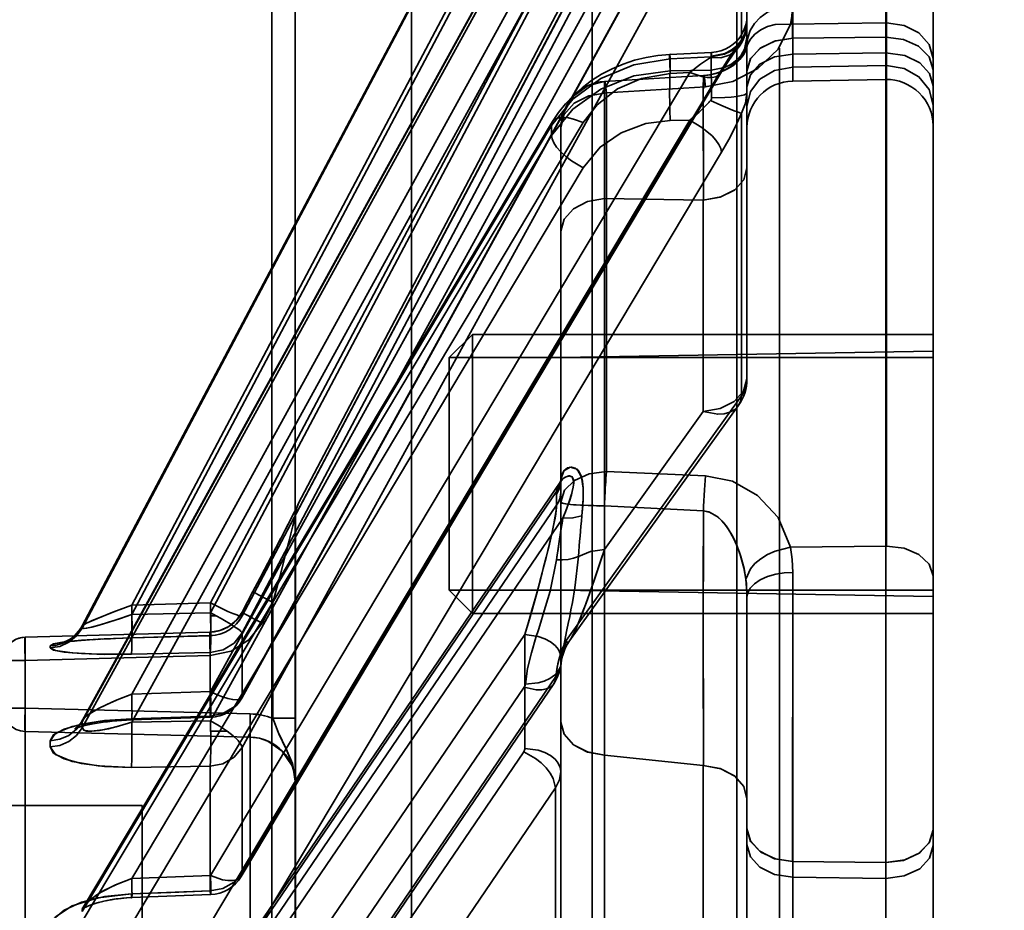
# Model space of a CAD drawing. Header units: millimetres. Extents: x -1465 to 393277, y -3788 to 454312.
# Tile 477 of 656: x 371382 to 371403, y 7705 to 7725. Entities that reach past the tile are written whole.
import ezdxf

# ---------------------------------------------------------------- set-up
doc = ezdxf.new("R2010")
doc.units = ezdxf.units.MM
doc.header["$XCLIPFRAME"] = 2
for name, color, linetype in [('AHU03-3-4295DXF_CONTINUOUS_LINE', 8, 'Continuous'), ('AHU03-3-68634OBJ', 8, 'Continuous'), ('EC-MTR_250-0_7OBJ', 8, 'Continuous'), ('HEX_HEAD_SCR_M6X16OBJ', 8, 'Continuous')]:
    doc.layers.add(name, color=color, linetype=linetype)
picture_1 = doc.add_image_def('image2.bmp', size_in_pixel=(2333, 386))

msp = doc.modelspace()

# ---------------------------------------------------------------- linework, layer by layer
at = {"layer": 'AHU03-3-4295DXF_CONTINUOUS_LINE', "color": 8, "linetype": 'Continuous', "lineweight": 35, "ltscale": 100}
for p, q in [((371390.425, 7510.846), (371390.425, 7802.846)), ((371394.31, 7510.846), (371394.31, 7802.846)), ((371397.416, 7510.846), (371397.416, 7802.846)), ((371387.925, 7768.256), (371387.925, 7697.08)), ((371387.425, 7767.756), (371387.425, 7697.58))]:
    msp.add_line(p, q, dxfattribs=at)
at = {"layer": 'AHU03-3-68634OBJ', "color": 8, "linetype": 'Continuous', "lineweight": 35, "ltscale": 100}
msp.add_line((371401.637, 7790.846), (371401.637, 7522.846), dxfattribs=at)
at = {"layer": 'EC-MTR_250-0_7OBJ', "color": 8, "linetype": 'Continuous', "lineweight": 35, "ltscale": 100}
for p, q in [((371398.62, 7724.196), (371398.62, 7733.237)), ((371400.62, 7733.192), (371400.62, 7713.278)), ((371400.637, 7733.192), (371400.637, 7713.278)), ((371387.995, 7714.184), (371397.522, 7732.286)), ((371397.637, 7723.49), (371397.637, 7732.234)), ((371401.637, 7707.177), (371401.637, 7732.252)), ((371396.408, 7731.542), (371386.107, 7712.056)), ((371396.408, 7731.328), (371386.107, 7711.843)), ((371397.088, 7731.263), (371386.787, 7711.777)), ((371397.088, 7730.895), (371386.787, 7711.41)), ((371393.437, 7730.634), (371383.349, 7711.558)), ((371393.436, 7730.585), (371383.349, 7711.513)), ((371383.35, 7711.562), (371393.437, 7730.634)), ((371394.116, 7730.353), (371384.414, 7712.008)), ((371394.116, 7730.151), (371384.414, 7711.806)), ((371396.408, 7728.884), (371386.107, 7710.148)), ((371386.78, 7710.009), (371397.081, 7728.745)), ((371397.088, 7728.771), (371386.787, 7710.034)), ((371397.522, 7728.541), (371397.522, 7724.142)), ((371396.408, 7728.252), (371386.107, 7709.516)), ((371393.436, 7727.84), (371383.349, 7709.501)), ((371383.36, 7709.536), (371393.443, 7727.869)), ((371394.116, 7727.73), (371384.414, 7710.09)), ((371393.436, 7727.706), (371383.349, 7709.367)), ((371397.088, 7727.681), (371386.787, 7708.945)), ((371394.116, 7727.132), (371384.414, 7709.492)), ((371398.619, 7724.196), (371398.62, 7725.665)), ((371397.633, 7724.442), (371397.637, 7724.529)), ((371398.575, 7724.502), (371400.62, 7724.529)), ((371400.62, 7724.221), (371398.62, 7724.196)), ((371398.62, 7723.856), (371398.62, 7724.196)), ((371397.343, 7723.856), (371397.384, 7723.91)), ((371397.384, 7723.91), (371397.42, 7723.952)), ((371397.477, 7724.026), (371397.526, 7724.104)), ((371398.337, 7723.98), (371398.337, 7597.46)), ((371395.47, 7723.784), (371395.22, 7723.722)), ((371396.874, 7723.891), (371395.977, 7723.849)), ((371396.865, 7723.796), (371395.986, 7723.754)), ((371395.986, 7723.754), (371395.986, 7723.496)), ((371396.865, 7723.796), (371396.865, 7723.508)), ((371400.62, 7723.881), (371398.62, 7723.856)), ((371398.62, 7723.275), (371398.62, 7723.856)), ((371397.088, 7723.516), (371386.787, 7706.247)), ((371396.865, 7723.508), (371395.986, 7723.496)), ((371397.067, 7723.439), (371397.129, 7723.541)), ((371397.637, 7723.49), (371397.637, 7723.149)), ((371400.62, 7723.607), (371398.62, 7723.578)), ((371396.408, 7723.459), (371386.107, 7706.191)), ((371386.766, 7706.171), (371397.067, 7723.439)), ((371396.701, 7723.392), (371394.573, 7723.265)), ((371396.705, 7723.397), (371394.577, 7723.268)), ((371396.408, 7723.459), (371395.986, 7723.439)), ((371400.62, 7723.31), (371398.62, 7723.275)), ((371396.747, 7723.152), (371394.62, 7723.022)), ((371397.637, 7723.149), (371397.637, 7716.873)), ((371394.62, 7723.022), (371394.62, 7714.88)), ((371396.408, 7722.433), (371386.107, 7705.165)), ((371393.587, 7722.601), (371393.457, 7722.403)), ((371396.408, 7722.433), (371395.986, 7722.427)), ((371397.522, 7722.583), (371397.522, 7716.504)), ((371393.436, 7722.322), (371383.349, 7705.42)), ((371383.381, 7705.519), (371393.457, 7722.403)), ((371394.116, 7722.383), (371384.414, 7706.126)), ((371393.436, 7722.322), (371393.436, 7722.104)), ((371393.637, 7722.27), (371393.637, 7714.679)), ((371393.436, 7722.104), (371383.349, 7705.202)), ((371397.088, 7721.745), (371386.787, 7704.479)), ((371394.116, 7721.412), (371384.414, 7705.155)), ((371394.574, 7720.749), (371394.575, 7713.206)), ((371394.574, 7720.749), (371396.699, 7720.714)), ((371396.699, 7720.714), (371394.574, 7720.749)), ((371396.699, 7720.714), (371396.699, 7716.167)), ((371393.637, 7717.329), (371401.637, 7717.469)), ((371397.522, 7716.504), (371393.752, 7711.248)), ((371393.824, 7711.238), (371397.45, 7716.29)), ((371394.575, 7713.206), (371396.699, 7716.167)), ((371396.699, 7716.167), (371394.575, 7713.206)), ((371396.747, 7714.788), (371394.62, 7714.88)), ((371383.42, 7699.67), (371393.622, 7714.654)), ((371393.631, 7714.669), (371393.622, 7714.654)), ((371393.637, 7714.683), (371393.638, 7714.686)), ((371393.637, 7714.679), (371393.637, 7714.442)), ((371393.547, 7714.45), (371383.349, 7699.473)), ((371393.545, 7714.154), (371393.545, 7714.391)), ((371393.637, 7714.442), (371393.637, 7704.413)), ((371387.995, 7714.175), (371387.995, 7714.184)), ((371393.545, 7714.154), (371383.349, 7699.18)), ((371387.899, 7713.985), (371387.777, 7713.748)), ((371387.95, 7714.084), (371387.892, 7713.971)), ((371387.967, 7714.119), (371387.944, 7714.074)), ((371387.976, 7714.137), (371387.967, 7714.119)), ((371387.98, 7714.145), (371387.976, 7714.137)), ((371387.981, 7714.146), (371387.98, 7714.145)), ((371396.701, 7714.038), (371394.573, 7714.142)), ((371393.682, 7713.88), (371384.414, 7700.269)), ((371387.937, 7709.574), (371387.937, 7713.952)), ((371387.777, 7713.748), (371387.609, 7713.423)), ((371387.621, 7713.447), (371387.404, 7713.029)), ((371398.575, 7713.255), (371400.62, 7713.278)), ((371400.62, 7713.278), (371400.62, 7706.47)), ((371387.419, 7713.058), (371387.191, 7712.622)), ((371398.619, 7706.494), (371398.62, 7712.71)), ((371398.62, 7712.71), (371398.62, 7665.689)), ((371387.226, 7712.689), (371387.021, 7712.297)), ((371387.021, 7712.297), (371386.787, 7711.853)), ((371387.021, 7712.297), (371386.787, 7711.853)), ((371387.021, 7712.297), (371386.787, 7711.853)), ((371393.637, 7712.329), (371401.637, 7712.19)), ((371387.217, 7711.621), (371387.45, 7712.065)), ((371387.45, 7712.065), (371387.45, 7709.574)), ((371397.637, 7679.359), (371397.637, 7712.178)), ((371386.107, 7712.056), (371384.414, 7712.008)), ((371386.787, 7711.853), (371386.738, 7711.772)), ((371386.787, 7711.853), (371386.787, 7711.777)), ((371386.107, 7711.843), (371384.414, 7711.806)), ((371386.226, 7711.779), (371386.109, 7711.779)), ((371386.681, 7711.7), (371386.614, 7711.631)), ((371386.739, 7711.773), (371386.68, 7711.698)), ((371386.1, 7711.424), (371382.123, 7711.316)), ((371386.193, 7711.433), (371386.1, 7711.424)), ((371386.285, 7711.452), (371386.192, 7711.433)), ((371386.375, 7711.482), (371386.284, 7711.452)), ((371386.46, 7711.523), (371386.373, 7711.482)), ((371386.54, 7711.573), (371386.459, 7711.522)), ((371386.615, 7711.632), (371386.54, 7711.572)), ((371387.217, 7711.621), (371387.216, 7711.62)), ((371387.216, 7711.62), (371387.217, 7711.621)), ((371386.1, 7711.424), (371382.124, 7711.316)), ((371382.124, 7711.316), (371382.124, 7658.978)), ((371382.988, 7711.211), (371383.018, 7711.216)), ((371383.018, 7711.216), (371383.053, 7711.22)), ((371383.053, 7711.22), (371383.092, 7711.225)), ((371383.09, 7711.225), (371383.135, 7711.23)), ((371383.136, 7711.23), (371383.186, 7711.235)), ((371383.183, 7711.235), (371383.24, 7711.24)), ((371383.234, 7711.24), (371383.297, 7711.245)), ((371383.288, 7711.244), (371383.359, 7711.25)), ((371383.345, 7711.249), (371383.423, 7711.255)), ((371383.405, 7711.254), (371383.491, 7711.26)), ((371383.468, 7711.258), (371383.603, 7711.267)), ((371383.562, 7711.264), (371383.713, 7711.273)), ((371383.674, 7711.271), (371383.823, 7711.279)), ((371383.792, 7711.277), (371383.958, 7711.285)), ((371383.902, 7711.283), (371384.064, 7711.29)), ((371384.044, 7711.289), (371384.233, 7711.296)), ((371384.223, 7711.296), (371384.409, 7711.302)), ((371386.1, 7711.351), (371384.407, 7711.303)), ((371384.407, 7711.303), (371386.1, 7711.351)), ((371386.102, 7711.35), (371384.409, 7711.302)), ((371392.865, 7711.373), (371384.414, 7698.961)), ((371386.1, 7711.424), (371386.1, 7711.351)), ((371386.787, 7711.41), (371386.787, 7710.034)), ((371392.865, 7711.373), (371392.865, 7708.926)), ((371393.775, 7711.162), (371393.824, 7711.237)), ((371382.957, 7711.206), (371382.988, 7711.211)), ((371393.698, 7710.998), (371393.733, 7711.082)), ((371382.124, 7710.816), (371381.637, 7710.816)), ((371386.1, 7710.925), (371382.124, 7710.816)), ((371384.407, 7710.95), (371386.1, 7710.986)), ((371386.1, 7710.986), (371384.407, 7710.95)), ((371386.1, 7710.986), (371386.1, 7709.621)), ((371393.652, 7710.827), (371393.671, 7710.913)), ((371393.671, 7710.912), (371393.698, 7710.999)), ((371393.53, 7710.47), (371386.787, 7700.561)), ((371392.85, 7710.246), (371386.107, 7700.338)), ((371386.741, 7700.407), (371393.483, 7710.315)), ((371386.107, 7710.148), (371384.414, 7710.09)), ((371382.124, 7709.79), (371381.637, 7709.79)), ((371382.124, 7709.79), (371386.963, 7709.668)), ((371383.36, 7709.537), (371383.325, 7709.481)), ((371384.304, 7709.532), (371384.414, 7709.537)), ((371386.1, 7709.621), (371384.407, 7709.564)), ((371384.407, 7709.564), (371386.1, 7709.621)), ((371386.106, 7709.595), (371384.414, 7709.537)), ((371387.937, 7709.574), (371387.45, 7709.574)), ((371387.937, 7708.169), (371387.937, 7709.574)), ((371383.206, 7709.354), (371383.231, 7709.364)), ((371383.23, 7709.364), (371383.265, 7709.376)), ((371383.291, 7709.436), (371383.258, 7709.401)), ((371383.264, 7709.375), (371383.307, 7709.389)), ((371383.325, 7709.481), (371383.29, 7709.436)), ((371386.107, 7709.516), (371384.414, 7709.492)), ((371382.124, 7709.29), (371386.963, 7709.168)), ((371386.963, 7709.168), (371382.124, 7709.29)), ((371386.466, 7709.298), (371386.111, 7709.298)), ((371386.963, 7704.288), (371386.963, 7709.168)), ((371386.787, 7708.945), (371386.787, 7706.247)), ((371392.842, 7708.853), (371386.107, 7698.957)), ((371394.574, 7708.782), (371394.575, 7701.24)), ((371394.574, 7708.782), (371396.699, 7708.56)), ((371384.407, 7708.517), (371386.1, 7708.541)), ((371386.1, 7708.541), (371384.407, 7708.517)), ((371386.1, 7708.541), (371386.1, 7705.863)), ((371396.699, 7708.56), (371396.699, 7704.013)), ((371393.522, 7708.076), (371386.787, 7698.182)), ((371387.937, 7655.833), (371387.937, 7708.169)), ((371393.522, 7708.076), (371393.522, 7701.319)), ((371384.637, 7707.696), (371326.137, 7707.696)), ((371384.637, 7605.996), (371384.637, 7707.696)), ((371401.637, 7707.177), (371401.637, 7706.836)), ((371401.637, 7667.076), (371401.637, 7706.836)), ((371398.62, 7706.494), (371400.62, 7706.47)), ((371400.62, 7706.129), (371400.62, 7706.47)), ((371386.107, 7706.191), (371384.414, 7706.126)), ((371400.62, 7706.129), (371398.62, 7706.154)), ((371400.62, 7703.718), (371400.62, 7706.129)), ((371384.407, 7705.799), (371386.1, 7705.863)), ((371386.11, 7705.782), (371384.417, 7705.717)), ((371383.381, 7705.52), (371383.36, 7705.489)), ((371383.704, 7705.612), (371383.791, 7705.634)), ((371383.361, 7705.49), (371383.345, 7705.471))]:
    msp.add_line(p, q, dxfattribs=at)
at = {"layer": 'EC-MTR_250-0_7OBJ', "color": 8, "linetype": 'Continuous', "lineweight": 35, "ltscale": 100, "flags": 128}
for points in [[(371386.786, 7711.775), (371397.165, 7731.408), (371397.241, 7731.55), (371397.314, 7731.686), (371397.384, 7731.815)], [(371398.62, 7724.899), (371398.256, 7724.835), (371398.08, 7724.755), (371397.924, 7724.645), (371397.797, 7724.511), (371397.706, 7724.36), (371397.653, 7724.204), (371397.637, 7724.052)], [(371397.637, 7724.052), (371397.653, 7724.204), (371397.706, 7724.36), (371397.797, 7724.511), (371397.924, 7724.645), (371398.08, 7724.755), (371398.256, 7724.835), (371398.62, 7724.898)], [(371398.62, 7724.899), (371398.609, 7724.709), (371398.575, 7724.502)], [(371398.575, 7724.502), (371398.595, 7724.607), (371398.62, 7724.898)], [(371397.637, 7724.688), (371397.631, 7724.588), (371397.611, 7724.487), (371397.58, 7724.391), (371397.536, 7724.3), (371397.481, 7724.214), (371397.416, 7724.137), (371397.341, 7724.068), (371397.259, 7724.009), (371397.169, 7723.961), (371397.075, 7723.925), (371396.976, 7723.901), (371396.874, 7723.89)], [(371396.747, 7723.152), (371397.332, 7723.269), (371397.871, 7723.546), (371398.306, 7723.963), (371398.575, 7724.502)], [(371397.637, 7724.501), (371397.583, 7724.246), (371397.512, 7724.122), (371397.412, 7724.011), (371397.29, 7723.919), (371397.152, 7723.852), (371396.865, 7723.796)], [(371397.637, 7724.529), (371397.584, 7724.271), (371397.514, 7724.145), (371397.416, 7724.032), (371397.295, 7723.939), (371397.159, 7723.87), (371396.876, 7723.81)], [(371397.42, 7723.953), (371397.477, 7724.026), (371397.526, 7724.104), (371397.566, 7724.186), (371397.597, 7724.27), (371397.619, 7724.355), (371397.633, 7724.442), (371397.637, 7724.529)], [(371397.637, 7724.529), (371397.609, 7724.335), (371397.522, 7724.142)], [(371398.575, 7724.502), (371398.242, 7724.489), (371398.08, 7724.446), (371397.934, 7724.377), (371397.809, 7724.287), (371397.714, 7724.179), (371397.649, 7724.06), (371397.615, 7723.938)], [(371400.637, 7724.529), (371401.015, 7724.472), (371401.333, 7724.313), (371401.556, 7724.064), (371401.637, 7723.761)], [(371400.637, 7724.528), (371401.014, 7724.472), (371401.333, 7724.312), (371401.556, 7724.063), (371401.637, 7723.761)], [(371397.522, 7724.142), (371397.434, 7723.969), (371397.277, 7723.838), (371397.072, 7723.775), (371396.852, 7723.783)], [(371396.865, 7723.508), (371397.152, 7723.565), (371397.29, 7723.632), (371397.412, 7723.723), (371397.512, 7723.835), (371397.583, 7723.959), (371397.637, 7724.213)], [(371397.522, 7724.142), (371397.39, 7723.976), (371397.244, 7723.766), (371397.088, 7723.516)], [(371398.62, 7724.196), (371398.247, 7724.14), (371397.934, 7723.992), (371397.716, 7723.764), (371397.637, 7723.489)], [(371397.637, 7723.489), (371397.71, 7723.754), (371397.913, 7723.977), (371398.232, 7724.136), (371398.62, 7724.196)], [(371400.62, 7724.221), (371401.002, 7724.172), (371401.326, 7724.026), (371401.554, 7723.795), (371401.637, 7723.514)], [(371397.615, 7723.938), (371397.573, 7723.85), (371397.487, 7723.737), (371397.405, 7723.66), (371397.331, 7723.604), (371397.231, 7723.543), (371397.13, 7723.494), (371397.016, 7723.451), (371396.843, 7723.409), (371396.701, 7723.392)], [(371397.618, 7723.969), (371397.605, 7723.936), (371397.586, 7723.899), (371397.562, 7723.859), (371397.533, 7723.817), (371397.499, 7723.774), (371397.46, 7723.73), (371397.417, 7723.688), (371397.368, 7723.646), (371397.315, 7723.605), (371397.257, 7723.566), (371397.193, 7723.53), (371397.123, 7723.496), (371397.048, 7723.466), (371396.967, 7723.44), (371396.882, 7723.42), (371396.794, 7723.405), (371396.705, 7723.397)], [(371397.627, 7723.995), (371397.618, 7723.967), (371397.603, 7723.932), (371397.582, 7723.893), (371397.556, 7723.85), (371397.525, 7723.807), (371397.489, 7723.762), (371397.449, 7723.718), (371397.403, 7723.675), (371397.353, 7723.634), (371397.299, 7723.594), (371397.24, 7723.556), (371397.176, 7723.521), (371397.107, 7723.489), (371397.033, 7723.461), (371396.955, 7723.437), (371396.873, 7723.418), (371396.789, 7723.405)], [(371397.615, 7723.938), (371397.632, 7724), (371397.637, 7724.052)], [(371397.637, 7724.052), (371397.635, 7724.032), (371397.632, 7724.016), (371397.627, 7723.996)], [(371393.436, 7722.322), (371393.894, 7722.89), (371394.498, 7723.333), (371395.208, 7723.628), (371395.986, 7723.754)], [(371395.22, 7723.722), (371394.975, 7723.64), (371394.738, 7723.54), (371394.51, 7723.421), (371394.294, 7723.285), (371394.092, 7723.133), (371393.906, 7722.967), (371393.737, 7722.789), (371393.587, 7722.601)], [(371395.977, 7723.849), (371395.723, 7723.827), (371395.47, 7723.784)], [(371395.986, 7723.439), (371395.983, 7723.521), (371395.98, 7723.598), (371395.978, 7723.669), (371395.976, 7723.731), (371395.976, 7723.758), (371395.975, 7723.781), (371395.975, 7723.802), (371395.975, 7723.819), (371395.975, 7723.832), (371395.976, 7723.844), (371395.973, 7723.858)], [(371395.977, 7723.849), (371395.979, 7723.834), (371395.981, 7723.823), (371395.982, 7723.809), (371395.983, 7723.793), (371395.986, 7723.754)], [(371396.852, 7723.783), (371396.639, 7723.64), (371396.408, 7723.459)], [(371396.408, 7723.459), (371396.639, 7723.64), (371396.852, 7723.783)], [(371396.852, 7723.783), (371396.87, 7723.797), (371396.876, 7723.81)], [(371396.874, 7723.89), (371396.872, 7723.877), (371396.871, 7723.866), (371396.869, 7723.853), (371396.868, 7723.837), (371396.865, 7723.796)], [(371396.876, 7723.81), (371396.876, 7723.845), (371396.876, 7723.859), (371396.876, 7723.87), (371396.875, 7723.885)], [(371397.129, 7723.541), (371397.188, 7723.634), (371397.244, 7723.718), (371397.296, 7723.792), (371397.343, 7723.856)], [(371397.637, 7723.149), (371397.71, 7723.413), (371397.913, 7723.637), (371398.232, 7723.795), (371398.62, 7723.856)], [(371401.637, 7723.174), (371401.563, 7723.441), (371401.355, 7723.666), (371401.031, 7723.824), (371400.62, 7723.881)], [(371395.986, 7723.496), (371395.208, 7723.387), (371394.498, 7723.104), (371393.894, 7722.67), (371393.436, 7722.104)], [(371395.986, 7723.496), (371395.98, 7723.379), (371395.976, 7723.214), (371395.975, 7723.01), (371395.977, 7722.79)], [(371397.088, 7723.516), (371397.073, 7723.451), (371397.034, 7723.401), (371396.971, 7723.367), (371396.887, 7723.35), (371396.785, 7723.352), (371396.668, 7723.371), (371396.408, 7723.459)], [(371396.865, 7723.508), (371396.871, 7723.4), (371396.874, 7723.26), (371396.876, 7722.912)], [(371397.637, 7722.731), (371397.71, 7723.048), (371397.913, 7723.316), (371398.232, 7723.505), (371398.62, 7723.578)], [(371400.637, 7723.608), (371401.015, 7723.545), (371401.333, 7723.368), (371401.556, 7723.094), (371401.637, 7722.76)], [(371395.986, 7723.439), (371395.371, 7723.333), (371394.856, 7723.107), (371394.415, 7722.766), (371394.116, 7722.383)], [(371396.701, 7723.392), (371396.701, 7723.313), (371396.7, 7723.187), (371396.699, 7723.017), (371396.699, 7722.801), (371396.699, 7722.553), (371396.699, 7722.386), (371396.699, 7722.018), (371396.7, 7721.519), (371396.701, 7721.098), (371396.702, 7720.714)], [(371396.702, 7720.714), (371396.7, 7721.751), (371396.699, 7722.59), (371396.699, 7723.112), (371396.701, 7723.392)], [(371396.701, 7723.392), (371396.715, 7723.375), (371396.72, 7723.349), (371396.727, 7723.313), (371396.733, 7723.268), (371396.74, 7723.214), (371396.747, 7723.152)], [(371396.704, 7723.397), (371396.713, 7723.381), (371396.718, 7723.361), (371396.723, 7723.333), (371396.729, 7723.298), (371396.735, 7723.255), (371396.747, 7723.152)], [(371394.573, 7723.265), (371394.21, 7723.171), (371393.908, 7722.952), (371393.707, 7722.638), (371393.637, 7722.27)], [(371393.637, 7722.27), (371393.702, 7722.623), (371393.788, 7722.796), (371393.908, 7722.953), (371394.057, 7723.082), (371394.226, 7723.179), (371394.573, 7723.265)], [(371394.573, 7723.265), (371394.574, 7723.174), (371394.574, 7722.93), (371394.574, 7722.624), (371394.574, 7722.384), (371394.574, 7721.902), (371394.573, 7721.274), (371394.574, 7720.749)], [(371394.573, 7723.265), (371394.585, 7723.254), (371394.593, 7723.218), (371394.599, 7723.182), (371394.606, 7723.137), (371394.612, 7723.083), (371394.62, 7723.022)], [(371394.62, 7723.022), (371394.612, 7723.083), (371394.606, 7723.137), (371394.599, 7723.182), (371394.593, 7723.218), (371394.587, 7723.244), (371394.582, 7723.261)], [(371394.62, 7723.022), (371394.242, 7722.96), (371393.924, 7722.797), (371393.712, 7722.556), (371393.637, 7722.27)], [(371396.852, 7722.855), (371396.865, 7722.873), (371396.873, 7722.892), (371396.876, 7722.912)], [(371396.852, 7722.855), (371397.072, 7722.759), (371397.277, 7722.674), (371397.363, 7722.639), (371397.434, 7722.612), (371397.487, 7722.594), (371397.522, 7722.583)], [(371396.876, 7722.912), (371397.159, 7722.921), (371397.295, 7722.931), (371397.416, 7722.946), (371397.514, 7722.963), (371397.552, 7722.972), (371397.584, 7722.981), (371397.608, 7722.991), (371397.624, 7723.001), (371397.637, 7723.02)], [(371397.522, 7722.583), (371397.609, 7722.8), (371397.637, 7723.02)], [(371396.408, 7722.433), (371396.61, 7722.61), (371396.803, 7722.803)], [(371396.803, 7722.802), (371396.61, 7722.61), (371396.408, 7722.433)], [(371393.457, 7722.403), (371393.493, 7722.444), (371393.547, 7722.473), (371393.619, 7722.49), (371393.705, 7722.493), (371393.802, 7722.482), (371393.906, 7722.459), (371394.116, 7722.383)], [(371396.408, 7722.433), (371396.668, 7722.28), (371396.887, 7722.096), (371396.971, 7722.002), (371397.034, 7721.909), (371397.073, 7721.823), (371397.088, 7721.745)], [(371397.088, 7721.745), (371397.244, 7722.021), (371397.389, 7722.301), (371397.522, 7722.583)], [(371393.436, 7722.322), (371393.441, 7722.365), (371393.457, 7722.403)], [(371394.116, 7721.412), (371394.482, 7721.857), (371394.931, 7722.166), (371395.467, 7722.363), (371395.986, 7722.427)], [(371394.116, 7721.412), (371393.863, 7721.56), (371393.742, 7721.652), (371393.634, 7721.751), (371393.546, 7721.851), (371393.484, 7721.946), (371393.448, 7722.032), (371393.436, 7722.104)], [(371396.699, 7720.714), (371397.064, 7720.779), (371397.367, 7720.933), (371397.567, 7721.153), (371397.637, 7721.409)], [(371397.637, 7721.409), (371397.568, 7721.155), (371397.377, 7720.94), (371397.076, 7720.783), (371396.699, 7720.714)], [(371394.574, 7720.749), (371394.21, 7720.683), (371393.908, 7720.528), (371393.707, 7720.306), (371393.637, 7720.047)], [(371394.574, 7720.749), (371394.211, 7720.683), (371393.908, 7720.528), (371393.707, 7720.306), (371393.637, 7720.047)], [(371396.699, 7716.167), (371397.062, 7716.232), (371397.365, 7716.387), (371397.566, 7716.61), (371397.637, 7716.872)], [(371397.637, 7716.872), (371397.566, 7716.61), (371397.365, 7716.387), (371397.063, 7716.233), (371396.699, 7716.167)], [(371397.522, 7716.504), (371397.583, 7716.617), (371397.622, 7716.738), (371397.637, 7716.873)], [(371397.522, 7716.504), (371397.585, 7716.621), (371397.624, 7716.745), (371397.637, 7716.872)], [(371397.522, 7716.504), (371397.5, 7716.389), (371397.45, 7716.29), (371397.373, 7716.211), (371397.272, 7716.153), (371397.149, 7716.119), (371397.01, 7716.11), (371396.699, 7716.167)], [(371396.699, 7716.167), (371397.01, 7716.11), (371397.149, 7716.119), (371397.272, 7716.153), (371397.373, 7716.211), (371397.45, 7716.29), (371397.5, 7716.389), (371397.522, 7716.504)], [(371393.637, 7714.22), (371393.715, 7714.476), (371393.931, 7714.688), (371394.249, 7714.828), (371394.62, 7714.88)], [(371394.091, 7713.924), (371394.11, 7714.146), (371394.119, 7714.345), (371394.117, 7714.522), (371394.1, 7714.675), (371394.066, 7714.8), (371394.015, 7714.894), (371393.945, 7714.953), (371393.865, 7714.975), (371393.782, 7714.958), (371393.71, 7714.904), (371393.66, 7714.819), (371393.638, 7714.71)], [(371393.638, 7714.71), (371393.701, 7714.892), (371393.835, 7714.973), (371393.985, 7714.927), (371394.082, 7714.761), (371394.118, 7714.521), (371394.116, 7714.256), (371394.091, 7713.924)], [(371394.62, 7714.88), (371394.613, 7714.802), (371394.606, 7714.727), (371394.601, 7714.656), (371394.596, 7714.589), (371394.592, 7714.526), (371394.589, 7714.468), (371394.586, 7714.414), (371394.583, 7714.366), (371394.581, 7714.322), (371394.579, 7714.281), (371394.578, 7714.242), (371394.576, 7714.206), (371394.575, 7714.172), (371394.573, 7714.142)], [(371393.545, 7714.391), (371393.596, 7714.483), (371393.627, 7714.579), (371393.637, 7714.679)], [(371393.547, 7714.45), (371393.609, 7714.633), (371393.683, 7714.724), (371393.733, 7714.762), (371393.825, 7714.789), (371393.878, 7714.769), (371393.91, 7714.709), (371393.915, 7714.631), (371393.905, 7714.544), (371393.883, 7714.448), (371393.864, 7714.379), (371393.82, 7714.242), (371393.781, 7714.135), (371393.735, 7714.013), (371393.682, 7713.88)], [(371393.547, 7714.45), (371393.623, 7714.655), (371393.705, 7714.743), (371393.801, 7714.787), (371393.878, 7714.769), (371393.916, 7714.66), (371393.904, 7714.539), (371393.869, 7714.396), (371393.818, 7714.237), (371393.756, 7714.067), (371393.682, 7713.88)], [(371393.547, 7714.45), (371393.615, 7714.576), (371393.638, 7714.71)], [(371393.638, 7714.71), (371393.615, 7714.577), (371393.547, 7714.45)], [(371393.637, 7714.684), (371393.631, 7714.669)], [(371393.637, 7714.679), (371393.638, 7714.699), (371393.638, 7714.71)], [(371396.704, 7714.13), (371396.723, 7714.483), (371396.747, 7714.788)], [(371398.575, 7713.255), (371398.306, 7713.888), (371397.867, 7714.367), (371397.326, 7714.671), (371396.747, 7714.788)], [(371393.547, 7714.45), (371393.546, 7714.43), (371393.545, 7714.41), (371393.545, 7714.391)], [(371393.637, 7714.442), (371393.631, 7714.369), (371393.614, 7714.294), (371393.585, 7714.222), (371393.545, 7714.154)], [(371393.545, 7714.154), (371393.585, 7714.222), (371393.614, 7714.295), (371393.631, 7714.369), (371393.637, 7714.442)], [(371387.021, 7712.297), (371387.237, 7712.71), (371387.425, 7713.069), (371387.588, 7713.382), (371387.749, 7713.693), (371387.871, 7713.931), (371387.962, 7714.109), (371387.995, 7714.175)], [(371387.995, 7714.175), (371387.988, 7714.16), (371387.983, 7714.15), (371387.976, 7714.137), (371387.969, 7714.122), (371387.951, 7714.086), (371387.94, 7714.066), (371387.929, 7714.043), (371387.904, 7713.995), (371387.877, 7713.943), (371387.849, 7713.887), (371387.789, 7713.771), (371387.726, 7713.648), (371387.66, 7713.521), (371387.592, 7713.39), (371387.452, 7713.121), (371387.309, 7712.848), (371387.021, 7712.297)], [(371393.637, 7714.22), (371393.653, 7714.207), (371393.702, 7714.193), (371393.788, 7714.179), (371393.908, 7714.167), (371394.057, 7714.156), (371394.226, 7714.149), (371394.4, 7714.144), (371394.573, 7714.142)], [(371394.573, 7714.142), (371394.465, 7714.132), (371394.344, 7714.152), (371394.222, 7714.149), (371394.095, 7714.154), (371393.968, 7714.162), (371393.847, 7714.172), (371393.742, 7714.185), (371393.667, 7714.201), (371393.637, 7714.22)], [(371387.937, 7713.943), (371387.938, 7713.966), (371387.939, 7713.989), (371387.942, 7714.011), (371387.945, 7714.032), (371387.949, 7714.052)], [(371387.938, 7713.966), (371387.939, 7713.989), (371387.942, 7714.011), (371387.945, 7714.032), (371387.949, 7714.052), (371387.954, 7714.072), (371387.959, 7714.09), (371387.965, 7714.107), (371387.97, 7714.122), (371387.975, 7714.133), (371387.98, 7714.145)], [(371392.865, 7711.373), (371392.941, 7711.633), (371393.012, 7711.876), (371393.076, 7712.103), (371393.134, 7712.315), (371393.188, 7712.513), (371393.236, 7712.698), (371393.28, 7712.87), (371393.32, 7713.031), (371393.357, 7713.18), (371393.391, 7713.32), (371393.421, 7713.449), (371393.449, 7713.569), (371393.473, 7713.681), (371393.494, 7713.784), (371393.512, 7713.88), (371393.527, 7713.967), (371393.537, 7714.045), (371393.543, 7714.107), (371393.545, 7714.154)], [(371392.865, 7711.373), (371392.943, 7711.639), (371393.016, 7711.896), (371393.085, 7712.142), (371393.148, 7712.373), (371393.206, 7712.589), (371393.26, 7712.795), (371393.321, 7713.035), (371393.371, 7713.236), (371393.408, 7713.396), (371393.436, 7713.52), (371393.457, 7713.613), (371393.486, 7713.756), (371393.517, 7713.92), (371393.536, 7714.044), (371393.545, 7714.154)], [(371394.574, 7708.782), (371394.574, 7709.265), (371394.574, 7709.914), (371394.574, 7710.758), (371394.574, 7711.222), (371394.574, 7711.802), (371394.574, 7712.621), (371394.574, 7713.512), (371394.573, 7714.142)], [(371396.702, 7708.559), (371396.7, 7709.736), (371396.699, 7711.138), (371396.699, 7712.524), (371396.701, 7714.038)], [(371396.701, 7714.038), (371396.701, 7713.42), (371396.7, 7712.809), (371396.699, 7712.207), (371396.699, 7711.617), (371396.699, 7711.061), (371396.699, 7710.739), (371396.699, 7710.121), (371396.7, 7709.433), (371396.701, 7708.945), (371396.702, 7708.559)], [(371397.615, 7712.563), (371397.573, 7712.806), (371397.487, 7713.118), (371397.405, 7713.33), (371397.331, 7713.483), (371397.231, 7713.65), (371397.13, 7713.782), (371397.016, 7713.895), (371396.843, 7714.002), (371396.701, 7714.038)], [(371396.701, 7714.038), (371396.818, 7714.012), (371396.995, 7713.912), (371397.096, 7713.82), (371397.187, 7713.713), (371397.277, 7713.578), (371397.365, 7713.417), (371397.437, 7713.255), (371397.508, 7713.053), (371397.575, 7712.795), (371397.615, 7712.563)], [(371387.45, 7712.065), (371387.595, 7712.617), (371387.735, 7713.156), (371387.803, 7713.416), (371387.834, 7713.539), (371387.864, 7713.655), (371387.878, 7713.71), (371387.892, 7713.762), (371387.904, 7713.81), (371387.915, 7713.853), (371387.924, 7713.889), (371387.931, 7713.917), (371387.934, 7713.928), (371387.935, 7713.944), (371387.928, 7713.91)], [(371393.682, 7713.88), (371393.647, 7713.666), (371393.545, 7712.978)], [(371393.682, 7713.88), (371393.895, 7713.883), (371394.091, 7713.924)], [(371393.682, 7713.88), (371393.897, 7713.883), (371394.091, 7713.924)], [(371394.575, 7713.206), (371394.496, 7712.966), (371394.363, 7712.565), (371394.256, 7712.259), (371394.175, 7712.037), (371394.099, 7711.838), (371394.024, 7711.648), (371393.964, 7711.507), (371393.91, 7711.39), (371393.854, 7711.284), (371393.809, 7711.217), (371393.771, 7711.194), (371393.752, 7711.248)], [(371393.752, 7711.248), (371393.772, 7711.194), (371393.81, 7711.219), (371393.856, 7711.287), (371393.913, 7711.398), (371393.967, 7711.514), (371394.028, 7711.658), (371394.105, 7711.852), (371394.179, 7712.048), (371394.261, 7712.273), (371394.369, 7712.583), (371394.498, 7712.973), (371394.575, 7713.206)], [(371394.015, 7713.054), (371394.274, 7713.16), (371394.575, 7713.206)], [(371397.615, 7712.563), (371397.714, 7712.788), (371397.809, 7712.9), (371397.934, 7713.005), (371398.08, 7713.095), (371398.242, 7713.169), (371398.575, 7713.255)], [(371398.575, 7713.255), (371398.609, 7712.99), (371398.62, 7712.71)], [(371398.62, 7712.709), (371398.609, 7712.99), (371398.575, 7713.255)], [(371400.637, 7713.278), (371401.015, 7713.23), (371401.333, 7713.097), (371401.556, 7712.889), (371401.637, 7712.637)], [(371400.637, 7713.277), (371401.014, 7713.23), (371401.333, 7713.097), (371401.556, 7712.889), (371401.637, 7712.637)], [(371393.545, 7712.978), (371393.405, 7712.309), (371393.31, 7711.976), (371393.259, 7711.81), (371393.208, 7711.644), (371393.155, 7711.478), (371393.102, 7711.312), (371393.003, 7710.979), (371392.923, 7710.644), (371392.874, 7710.308)], [(371392.874, 7710.308), (371392.923, 7710.644), (371393.003, 7710.979), (371393.102, 7711.312), (371393.155, 7711.478), (371393.207, 7711.644), (371393.259, 7711.81), (371393.31, 7711.976), (371393.405, 7712.309), (371393.545, 7712.978)], [(371394.015, 7713.054), (371393.91, 7713.016), (371393.794, 7712.99), (371393.67, 7712.978), (371393.545, 7712.978)], [(371393.641, 7710.752), (371393.669, 7710.967), (371393.713, 7711.208), (371393.768, 7711.473), (371393.797, 7711.614), (371393.827, 7711.759), (371393.855, 7711.909), (371393.884, 7712.062), (371393.937, 7712.38), (371394.014, 7713.054)], [(371397.637, 7712.178), (371397.653, 7712.274), (371397.706, 7712.372), (371397.797, 7712.466), (371397.924, 7712.551), (371398.08, 7712.62), (371398.256, 7712.67), (371398.439, 7712.699), (371398.62, 7712.71)], [(371398.62, 7712.709), (371398.439, 7712.699), (371398.256, 7712.67), (371398.08, 7712.619), (371397.924, 7712.551), (371397.797, 7712.466), (371397.706, 7712.372), (371397.653, 7712.274), (371397.637, 7712.178)], [(371397.637, 7712.178), (371397.636, 7712.278), (371397.615, 7712.563)], [(371397.615, 7712.563), (371397.625, 7712.471), (371397.637, 7712.178)], [(371387.45, 7712.065), (371387.37, 7712.107), (371387.289, 7712.15), (371387.211, 7712.192), (371387.142, 7712.229), (371387.087, 7712.259), (371387.065, 7712.271), (371387.048, 7712.281), (371387.035, 7712.288), (371387.026, 7712.293)], [(371384.414, 7712.008), (371384.087, 7711.884), (371383.801, 7711.772), (371383.568, 7711.676), (371383.412, 7711.604), (371383.35, 7711.562)], [(371384.414, 7712.008), (371384.011, 7711.855), (371383.676, 7711.722), (371383.444, 7711.62), (371383.35, 7711.562)], [(371384.407, 7711.303), (371384.413, 7711.312), (371384.416, 7711.338), (371384.417, 7711.364), (371384.419, 7711.398), (371384.42, 7711.439), (371384.42, 7711.487), (371384.421, 7711.541), (371384.421, 7711.6), (371384.42, 7711.731), (371384.417, 7711.869), (371384.414, 7712.008)], [(371384.414, 7712.008), (371384.417, 7711.869), (371384.42, 7711.731), (371384.421, 7711.6), (371384.421, 7711.541), (371384.42, 7711.487), (371384.42, 7711.439), (371384.419, 7711.398), (371384.417, 7711.364), (371384.416, 7711.338), (371384.414, 7711.319), (371384.412, 7711.307)], [(371386.1, 7711.351), (371386.109, 7711.388), (371386.113, 7711.512), (371386.113, 7711.681), (371386.111, 7711.869), (371386.107, 7712.056)], [(371386.1, 7711.351), (371386.108, 7711.388), (371386.113, 7711.528), (371386.112, 7711.761), (371386.107, 7712.056)], [(371386.1, 7711.424), (371386.31, 7711.459), (371386.501, 7711.546), (371386.664, 7711.68), (371386.787, 7711.853)], [(371386.107, 7712.056), (371386.367, 7711.927), (371386.483, 7711.873), (371386.586, 7711.829), (371386.63, 7711.812), (371386.67, 7711.797), (371386.704, 7711.785), (371386.733, 7711.777), (371386.756, 7711.772), (371386.772, 7711.77), (371386.783, 7711.772)], [(371386.787, 7711.853), (371386.801, 7711.844), (371386.814, 7711.836), (371386.831, 7711.827), (371386.853, 7711.815), (371386.908, 7711.784), (371386.977, 7711.747), (371387.055, 7711.706), (371387.136, 7711.663), (371387.216, 7711.62)], [(371384.414, 7711.806), (371384.15, 7711.713), (371383.918, 7711.637), (371383.717, 7711.576), (371383.556, 7711.534), (371383.445, 7711.51), (371383.385, 7711.503), (371383.349, 7711.513)], [(371384.414, 7711.806), (371384.079, 7711.688), (371383.785, 7711.596), (371383.551, 7711.533), (371383.401, 7711.505), (371383.349, 7711.513)], [(371384.414, 7711.806), (371384.42, 7711.517), (371384.421, 7711.373), (371384.42, 7711.24), (371384.419, 7711.127), (371384.416, 7711.04), (371384.412, 7710.981), (371384.41, 7710.962), (371384.408, 7710.95)], [(371386.109, 7711.779), (371386.109, 7711.751), (371386.11, 7711.72), (371386.11, 7711.688), (371386.111, 7711.655), (371386.111, 7711.625), (371386.112, 7711.596), (371386.112, 7711.568), (371386.112, 7711.54), (371386.113, 7711.51), (371386.113, 7711.477), (371386.113, 7711.442), (371386.113, 7711.403), (371386.113, 7711.363), (371386.113, 7711.32), (371386.113, 7711.275), (371386.112, 7711.229), (371386.112, 7711.181), (371386.11, 7711.134), (371386.109, 7711.088), (371386.107, 7711.046), (371386.104, 7711.01), (371386.1, 7710.986)], [(371386.1, 7710.986), (371386.104, 7711.011), (371386.107, 7711.047), (371386.109, 7711.089), (371386.11, 7711.136), (371386.112, 7711.185), (371386.112, 7711.233), (371386.113, 7711.281), (371386.113, 7711.327), (371386.113, 7711.371), (371386.113, 7711.412), (371386.113, 7711.451), (371386.113, 7711.488), (371386.113, 7711.522), (371386.112, 7711.552), (371386.112, 7711.581), (371386.112, 7711.608), (371386.111, 7711.637), (371386.111, 7711.667), (371386.11, 7711.697), (371386.11, 7711.729), (371386.109, 7711.757), (371386.109, 7711.779)], [(371386.787, 7711.41), (371386.775, 7711.429), (371386.762, 7711.442), (371386.744, 7711.458), (371386.693, 7711.497), (371386.626, 7711.543), (371386.542, 7711.596), (371386.446, 7711.654), (371386.34, 7711.716), (371386.226, 7711.779)], [(371383.349, 7711.513), (371383.23, 7711.344), (371383.064, 7711.208), (371382.867, 7711.12), (371382.662, 7711.088)], [(371383.316, 7711.503), (371383.277, 7711.448), (371383.236, 7711.4), (371383.193, 7711.356), (371383.148, 7711.318), (371383.104, 7711.285), (371383.061, 7711.258), (371383.021, 7711.237), (371382.987, 7711.222), (371382.96, 7711.211), (371382.942, 7711.205), (371382.93, 7711.201)], [(371383.35, 7711.562), (371383.314, 7711.5), (371383.274, 7711.444), (371383.231, 7711.394), (371383.185, 7711.35), (371383.139, 7711.311), (371383.093, 7711.278), (371383.049, 7711.252), (371383.01, 7711.232), (371382.976, 7711.217), (371382.951, 7711.208), (371382.935, 7711.203)], [(371383.349, 7711.513), (371383.35, 7711.524), (371383.349, 7711.558)], [(371387.216, 7711.62), (371386.935, 7711.259), (371386.549, 7711.018), (371386.099, 7710.925)], [(371382.123, 7711.316), (371382.053, 7711.309), (371381.985, 7711.293), (371381.92, 7711.267), (371381.859, 7711.232), (371381.804, 7711.189), (371381.755, 7711.139), (371381.714, 7711.083), (371381.681, 7711.021), (371381.657, 7710.956), (371381.642, 7710.887), (371381.637, 7710.817)], [(371382.124, 7711.316), (371382.12, 7711.299), (371382.12, 7711.284), (371382.119, 7711.263), (371382.118, 7711.239), (371382.118, 7711.177), (371382.118, 7711.1), (371382.12, 7711.012), (371382.121, 7710.916), (371382.124, 7710.816)], [(371382.124, 7711.316), (371382.12, 7711.299), (371382.12, 7711.284), (371382.119, 7711.263), (371382.118, 7711.239), (371382.118, 7711.177), (371382.118, 7711.1), (371382.12, 7711.012), (371382.121, 7710.916), (371382.124, 7710.816)], [(371384.407, 7711.303), (371383.827, 7711.281), (371383.337, 7711.252), (371382.964, 7711.215), (371382.737, 7711.175), (371382.662, 7711.133)], [(371382.662, 7711.133), (371382.778, 7711.185), (371383.132, 7711.234), (371383.696, 7711.275), (371384.407, 7711.303)], [(371386.1, 7710.924), (371386.098, 7711.017), (371386.096, 7711.112), (371386.095, 7711.204), (371386.094, 7711.285), (371386.094, 7711.319), (371386.095, 7711.349), (371386.095, 7711.374), (371386.096, 7711.395), (371386.097, 7711.409), (371386.1, 7711.424)], [(371386.1, 7711.424), (371386.097, 7711.409), (371386.096, 7711.395), (371386.095, 7711.375), (371386.095, 7711.349), (371386.094, 7711.319), (371386.094, 7711.285), (371386.095, 7711.204), (371386.096, 7711.113), (371386.098, 7711.018), (371386.1, 7710.925)], [(371386.1, 7710.986), (371386.381, 7711.045), (371386.616, 7711.191), (371386.787, 7711.41)], [(371392.865, 7711.373), (371393.153, 7711.333), (371393.291, 7711.285), (371393.415, 7711.22), (371393.514, 7711.141), (371393.585, 7711.053), (371393.624, 7710.964), (371393.637, 7710.877)], [(371393.637, 7710.877), (371393.625, 7710.964), (371393.585, 7711.053), (371393.514, 7711.141), (371393.415, 7711.22), (371393.292, 7711.285), (371393.153, 7711.333), (371392.865, 7711.373)], [(371393.53, 7710.47), (371393.549, 7710.612), (371393.575, 7710.748), (371393.61, 7710.881), (371393.652, 7711.015), (371393.7, 7711.14), (371393.752, 7711.248)], [(371393.752, 7711.248), (371393.674, 7711.076), (371393.609, 7710.879), (371393.56, 7710.674), (371393.53, 7710.47)], [(371393.752, 7711.248), (371393.734, 7711.157), (371393.71, 7711.069), (371393.677, 7710.944), (371393.654, 7710.841), (371393.641, 7710.753)], [(371393.733, 7711.082), (371393.775, 7711.162), (371393.824, 7711.237)], [(371382.662, 7711.088), (371382.662, 7711.099), (371382.662, 7711.133)], [(371382.662, 7711.088), (371382.778, 7711.031), (371383.132, 7710.981), (371383.696, 7710.951), (371384.407, 7710.95)], [(371384.407, 7710.95), (371383.827, 7710.948), (371383.337, 7710.966), (371382.964, 7710.999), (371382.737, 7711.042), (371382.662, 7711.088)], [(371382.928, 7711.201), (371382.944, 7711.204), (371382.963, 7711.207)], [(371382.929, 7711.201), (371382.957, 7711.206)], [(371393.641, 7710.746), (371393.644, 7710.773), (371393.647, 7710.8), (371393.652, 7710.826)], [(371393.641, 7710.753), (371393.62, 7710.665), (371393.574, 7710.579), (371393.5, 7710.498), (371393.401, 7710.427), (371393.281, 7710.371), (371393.148, 7710.333), (371392.873, 7710.308)], [(371393.483, 7710.315), (371393.524, 7710.38), (371393.56, 7710.449), (371393.589, 7710.521), (371393.612, 7710.594), (371393.63, 7710.67), (371393.641, 7710.746)], [(371393.641, 7710.753), (371393.623, 7710.655), (371393.585, 7710.56), (371393.53, 7710.47)], [(371392.85, 7710.246), (371393.11, 7710.184), (371393.227, 7710.184), (371393.329, 7710.204), (371393.413, 7710.245), (371393.476, 7710.304), (371393.515, 7710.38), (371393.53, 7710.47)], [(371392.873, 7710.308), (371392.869, 7710.287), (371392.861, 7710.266), (371392.85, 7710.246)], [(371384.414, 7710.09), (371384.069, 7709.955), (371383.727, 7709.797), (371383.473, 7709.646), (371383.36, 7709.536)], [(371384.414, 7710.09), (371384.139, 7709.985), (371383.891, 7709.877), (371383.699, 7709.782), (371383.516, 7709.676), (371383.426, 7709.609), (371383.36, 7709.536)], [(371384.414, 7710.09), (371384.417, 7709.96), (371384.42, 7709.835), (371384.42, 7709.777), (371384.421, 7709.724), (371384.421, 7709.676), (371384.42, 7709.634), (371384.42, 7709.6), (371384.419, 7709.573), (371384.417, 7709.553), (371384.416, 7709.542), (371384.407, 7709.564)], [(371384.414, 7710.09), (371384.417, 7709.983), (371384.419, 7709.879), (371384.42, 7709.782), (371384.421, 7709.697), (371384.42, 7709.66), (371384.42, 7709.628), (371384.42, 7709.6), (371384.419, 7709.577), (371384.418, 7709.559), (371384.417, 7709.547)], [(371386.1, 7709.621), (371386.109, 7709.6), (371386.113, 7709.693), (371386.112, 7709.885), (371386.107, 7710.148)], [(371386.107, 7710.148), (371386.112, 7709.885), (371386.113, 7709.693), (371386.109, 7709.6), (371386.1, 7709.621)], [(371386.1, 7709.621), (371386.376, 7709.676), (371386.614, 7709.82), (371386.787, 7710.034)], [(371386.787, 7710.034), (371386.783, 7710.014), (371386.772, 7709.998), (371386.733, 7709.976), (371386.704, 7709.97), (371386.67, 7709.969), (371386.586, 7709.977), (371386.483, 7710), (371386.367, 7710.037), (371386.24, 7710.087), (371386.107, 7710.148)], [(371382.124, 7709.29), (371382.122, 7709.303), (371382.121, 7709.317), (371382.12, 7709.334), (371382.12, 7709.356), (371382.119, 7709.381), (371382.119, 7709.444), (371382.119, 7709.519), (371382.12, 7709.603), (371382.122, 7709.695), (371382.124, 7709.79)], [(371384.407, 7709.564), (371383.827, 7709.523), (371383.337, 7709.447), (371382.964, 7709.342), (371382.737, 7709.22), (371382.662, 7709.091)], [(371382.662, 7709.091), (371382.778, 7709.251), (371383.132, 7709.397), (371383.696, 7709.507), (371384.407, 7709.564)], [(371383.349, 7709.501), (371383.35, 7709.512), (371383.354, 7709.523), (371383.36, 7709.536)], [(371383.894, 7709.498), (371383.992, 7709.509), (371384.092, 7709.518), (371384.197, 7709.526)], [(371383.991, 7709.509), (371384.092, 7709.518), (371384.196, 7709.526), (371384.304, 7709.532), (371384.414, 7709.537)], [(371384.414, 7709.537), (371384.409, 7709.553), (371384.407, 7709.564)], [(371386.963, 7709.168), (371386.961, 7709.18), (371386.96, 7709.192), (371386.959, 7709.209), (371386.959, 7709.231), (371386.958, 7709.257), (371386.958, 7709.321), (371386.958, 7709.4), (371386.959, 7709.488), (371386.961, 7709.579), (371386.963, 7709.668)], [(371387.45, 7709.574), (371387.577, 7709.237), (371387.736, 7708.912), (371387.877, 7708.563), (371387.937, 7708.169)], [(371387.45, 7709.574), (371387.561, 7709.275), (371387.737, 7708.917), (371387.867, 7708.602), (371387.937, 7708.169)], [(371383.349, 7709.501), (371383.23, 7709.338), (371383.064, 7709.207), (371382.867, 7709.122), (371382.662, 7709.091)], [(371383.349, 7709.367), (371383.23, 7709.205), (371383.064, 7709.074), (371382.867, 7708.99), (371382.662, 7708.959)], [(371383.231, 7709.376), (371383.209, 7709.359), (371383.194, 7709.349), (371383.206, 7709.354)], [(371383.259, 7709.402), (371383.23, 7709.376), (371383.209, 7709.359)], [(371383.307, 7709.389), (371383.358, 7709.403), (371383.416, 7709.418), (371383.482, 7709.432)], [(371384.414, 7709.492), (371384.15, 7709.408), (371383.918, 7709.349), (371383.717, 7709.311), (371383.556, 7709.295), (371383.445, 7709.3), (371383.385, 7709.317), (371383.349, 7709.367)], [(371384.414, 7709.492), (371384.079, 7709.388), (371383.785, 7709.322), (371383.551, 7709.295), (371383.401, 7709.311), (371383.349, 7709.367)], [(371383.417, 7709.418), (371383.482, 7709.432), (371383.553, 7709.447), (371383.631, 7709.461), (371383.714, 7709.474), (371383.801, 7709.487), (371383.894, 7709.498)], [(371383.553, 7709.447), (371383.631, 7709.461), (371383.714, 7709.474), (371383.802, 7709.487), (371383.895, 7709.498)], [(371384.414, 7709.492), (371384.42, 7709.203), (371384.42, 7708.903), (371384.416, 7708.659), (371384.412, 7708.575), (371384.407, 7708.517)], [(371386.107, 7709.516), (371386.294, 7709.411), (371386.466, 7709.298)], [(371394.574, 7708.782), (371394.211, 7708.848), (371393.908, 7709.005), (371393.707, 7709.23), (371393.637, 7709.492)], [(371394.574, 7708.782), (371394.21, 7708.849), (371393.908, 7709.006), (371393.707, 7709.23), (371393.637, 7709.492)], [(371386.1, 7708.541), (371386.103, 7708.58), (371386.106, 7708.625), (371386.108, 7708.672), (371386.109, 7708.721), (371386.111, 7708.77), (371386.112, 7708.817), (371386.112, 7708.863), (371386.113, 7708.907), (371386.113, 7708.948), (371386.113, 7708.986), (371386.113, 7709.023), (371386.113, 7709.056), (371386.113, 7709.085), (371386.113, 7709.114), (371386.113, 7709.144), (371386.113, 7709.176), (371386.112, 7709.21), (371386.112, 7709.242), (371386.112, 7709.27), (371386.111, 7709.298)], [(371386.787, 7708.945), (371386.78, 7708.977), (371386.763, 7709.013), (371386.699, 7709.098), (371386.598, 7709.195), (371386.466, 7709.298)], [(371386.963, 7709.168), (371387.159, 7709.144), (371387.341, 7709.082), (371387.651, 7708.864), (371387.86, 7708.549), (371387.917, 7708.365), (371387.937, 7708.169)], [(371382.662, 7708.959), (371382.778, 7708.795), (371383.132, 7708.648), (371383.696, 7708.548), (371384.407, 7708.517)], [(371384.407, 7708.517), (371383.827, 7708.535), (371383.337, 7708.601), (371382.964, 7708.702), (371382.737, 7708.826), (371382.662, 7708.959)], [(371386.1, 7708.541), (371386.376, 7708.595), (371386.614, 7708.735), (371386.787, 7708.945)], [(371392.865, 7708.926), (371392.863, 7708.907), (371392.842, 7708.853)], [(371392.865, 7708.926), (371393.152, 7708.886), (371393.29, 7708.839), (371393.412, 7708.775), (371393.512, 7708.696), (371393.583, 7708.609), (371393.624, 7708.519), (371393.637, 7708.43)], [(371393.522, 7708.076), (371393.472, 7708.277), (371393.409, 7708.391), (371393.321, 7708.505), (371393.214, 7708.614), (371393.093, 7708.711), (371392.842, 7708.853)], [(371397.637, 7707.843), (371397.568, 7708.104), (371397.377, 7708.326), (371397.076, 7708.488), (371396.699, 7708.56)], [(371396.699, 7708.56), (371397.064, 7708.492), (371397.367, 7708.334), (371397.567, 7708.107), (371397.637, 7707.843)], [(371393.522, 7708.076), (371393.608, 7708.248), (371393.637, 7708.43)], [(371397.637, 7707.201), (371397.71, 7706.937), (371397.913, 7706.713), (371398.232, 7706.555), (371398.62, 7706.494)], [(371398.62, 7706.494), (371398.247, 7706.55), (371397.934, 7706.698), (371397.716, 7706.926), (371397.637, 7707.201)], [(371401.637, 7707.177), (371401.563, 7706.909), (371401.355, 7706.684), (371401.031, 7706.527), (371400.62, 7706.47)], [(371400.62, 7706.47), (371401.002, 7706.519), (371401.326, 7706.665), (371401.554, 7706.895), (371401.637, 7707.177)], [(371397.637, 7706.861), (371397.71, 7706.597), (371397.913, 7706.373), (371398.232, 7706.215), (371398.62, 7706.154)], [(371401.637, 7706.836), (371401.561, 7706.567), (371401.349, 7706.34), (371401.019, 7706.183), (371400.62, 7706.129)], [(371386.1, 7705.863), (371386.376, 7705.914), (371386.615, 7706.048), (371386.787, 7706.247)], [(371386.1, 7705.863), (371386.109, 7705.784), (371386.113, 7705.818), (371386.112, 7705.96), (371386.107, 7706.191)], [(371386.107, 7706.191), (371386.112, 7705.96), (371386.113, 7705.818), (371386.109, 7705.784), (371386.1, 7705.863)], [(371386.787, 7706.247), (371386.772, 7706.183), (371386.733, 7706.133), (371386.67, 7706.099), (371386.586, 7706.083), (371386.483, 7706.084), (371386.367, 7706.103), (371386.107, 7706.191)], [(371384.414, 7706.126), (371384.064, 7705.989), (371383.742, 7705.825), (371383.517, 7705.669), (371383.381, 7705.519)], [(371384.414, 7706.126), (371384.089, 7706.001), (371383.818, 7705.869), (371383.644, 7705.764), (371383.458, 7705.614), (371383.381, 7705.519)], [(371384.414, 7706.126), (371384.417, 7706.009), (371384.419, 7705.954), (371384.42, 7705.903), (371384.42, 7705.856), (371384.421, 7705.815), (371384.421, 7705.781), (371384.42, 7705.753), (371384.42, 7705.733), (371384.419, 7705.721), (371384.416, 7705.711), (371384.415, 7705.725), (371384.412, 7705.748), (371384.41, 7705.771), (371384.407, 7705.799)], [(371384.414, 7706.126), (371384.417, 7706.045), (371384.418, 7705.967), (371384.42, 7705.896), (371384.42, 7705.834), (371384.421, 7705.807), (371384.421, 7705.784), (371384.42, 7705.763), (371384.42, 7705.747), (371384.42, 7705.734), (371384.418, 7705.719)], [(371384.407, 7705.799), (371383.827, 7705.74), (371383.337, 7705.62), (371382.964, 7705.451), (371382.737, 7705.252), (371382.662, 7705.042)], [(371382.662, 7705.042), (371382.778, 7705.302), (371383.132, 7705.54), (371383.696, 7705.715), (371384.407, 7705.799)], [(371383.789, 7705.634), (371383.881, 7705.654), (371383.979, 7705.672), (371384.082, 7705.688), (371384.189, 7705.701), (371384.302, 7705.71), (371384.417, 7705.717)], [(371383.868, 7705.651), (371383.948, 7705.667), (371384.033, 7705.681), (371384.122, 7705.693), (371384.215, 7705.703), (371384.313, 7705.711)], [(371384.417, 7705.717), (371384.414, 7705.73), (371384.412, 7705.751), (371384.41, 7705.765), (371384.407, 7705.799)], [(371386.1, 7705.863), (371385.254, 7705.83), (371384.408, 7705.796)], [(371383.345, 7705.469), (371383.365, 7705.481), (371383.396, 7705.499), (371383.438, 7705.52), (371383.492, 7705.542), (371383.554, 7705.566), (371383.625, 7705.589), (371383.704, 7705.612)], [(371383.349, 7705.42), (371383.353, 7705.452), (371383.363, 7705.485), (371383.381, 7705.519)], [(371383.363, 7705.48), (371383.39, 7705.496), (371383.426, 7705.514), (371383.471, 7705.534), (371383.523, 7705.555), (371383.583, 7705.576), (371383.648, 7705.596), (371383.717, 7705.616)]]:
    msp.add_lwpolyline(points, dxfattribs=at)
at = {"layer": 'EC-MTR_250-0_7OBJ', "color": 8, "linetype": 'Continuous', "lineweight": 35, "ltscale": 100}
for centre, radius, start, end in [((371398.637, 7722.275), 1, 91, 180), ((371400.637, 7722.31), 1, 0, 91), ((371394.637, 7722.27), 1, 93.4604, 180), ((371394.182, 7725.259), 3.592, 316.8641, 318.0107), ((371412.013, 7723.023), 16.038, 180.8294, 182.1297), ((371411.132, 7723), 15.156, 180.7915, 182.1675), ((371396.637, 7716.872), 1, 324.3372, 0), ((371388.437, 7713.952), 0.5, 152.2415, 180), ((371388.437, 7713.943), 0.5, 152.2374, 179.9998), ((371413.233, 7713.429), 16.544, 177.5739, 177.8909), ((371413.227, 7713.43), 16.538, 177.5738, 177.891), ((371422.889, 7708.978), 29.616, 170.4734, 172.2368), ((371443.963, 7709.123), 50.103, 174.5011, 175.4999), ((371442.711, 7709.233), 48.847, 174.4889, 175.5133), ((371386.08, 7712.151), 0.8, 271.4719, 332.1615), ((371386.079, 7712.149), 0.8, 271.6123, 332.1375), ((371364.377, 7711.312), 21.737, 1.2315, 1.3995), ((371364.399, 7711.312), 21.715, 1.2314, 1.3996), ((371381.834, 7703.748), 9.153, 61.3305, 62.1734), ((371381.863, 7703.801), 9.093, 61.3277, 62.1762), ((371382.642, 7711.933), 0.801, 271.4532, 332.0708), ((371382.137, 7710.816), 0.5, 91.4754, 179.9772), ((371386.079, 7710.394), 0.8, 271.9363, 331.1996), ((371382.137, 7709.79), 0.5, 180.0237, 268.5255), ((371386.924, 7708.163), 1.505, 69.5477, 88.5119), ((371386.932, 7708.205), 1.463, 69.2736, 88.786), ((371374.553, 7709.434), 8.797, 359.5633, 0.4367), ((371374.675, 7709.434), 8.675, 359.5572, 0.4428), ((371366.837, 7709.031), 19.276, 0.793, 1.4411), ((371386.938, 7708.17), 0.999, 359.9404, 88.5535), ((371374.118, 7709.025), 8.544, 359.5569, 0.4431), ((371374.237, 7709.025), 8.426, 359.5507, 0.4493), ((371386.079, 7706.581), 0.8, 272.1963, 329.1827)]:
    msp.add_arc(centre, radius, start, end, dxfattribs=at)
at = {"layer": 'HEX_HEAD_SCR_M6X16OBJ', "color": 8, "linetype": 'Continuous', "lineweight": 35, "ltscale": 100}
for p, q in [((371391.737, 7717.829), (371391.237, 7717.329)), ((371401.637, 7717.829), (371391.737, 7717.829)), ((371391.737, 7711.829), (371391.737, 7717.829)), ((371391.237, 7717.329), (371401.637, 7717.329)), ((371391.237, 7717.329), (371391.237, 7712.329)), ((371391.237, 7712.329), (371401.637, 7712.329)), ((371391.737, 7711.829), (371391.237, 7712.329)), ((371401.637, 7711.829), (371391.737, 7711.829))]:
    msp.add_line(p, q, dxfattribs=at)

# ---------------------------------------------------------------- pictures from other files: only their frames are drawn
at = {"color": 8, "lineweight": 13}
image = msp.add_image(picture_1, insert=(370143.583, 7164.057), size_in_units=(5943.445, 983.703), dxfattribs=at)
image.set_boundary_path([(-0.5, -0.5), (2332.5, 385.5)])

doc.saveas('drawing.dxf')
